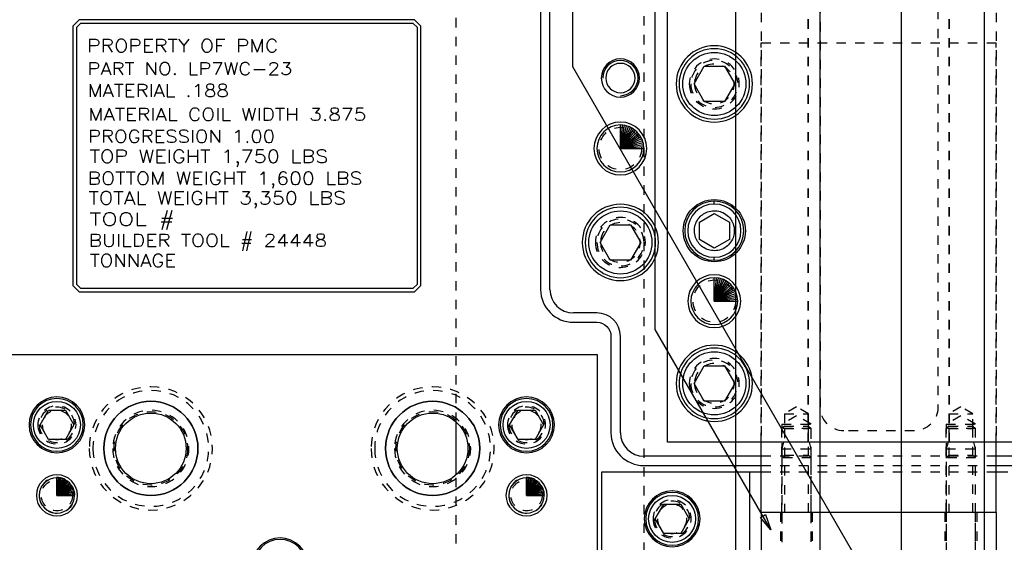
# Model space of a CAD drawing. Header units: inches. Extents: x 3 to 289, y 4 to 291.
# Tile 386 of 634: x 21.08 to 31.56, y 233.52 to 239.08. Entities that reach past the tile are written whole.
import ezdxf
from ezdxf.enums import TextEntityAlignment as Align

# ---------------------------------------------------------------- set-up
doc = ezdxf.new("R2010")
doc.units = ezdxf.units.IN
doc.header["$LTSCALE"] = 0.5
doc.header["$MEASUREMENT"] = 0
doc.linetypes.add('HIDDEN', pattern=[0.225, 0.15, -0.075])
doc.layers.add('DIE', color=7, linetype='Continuous')
doc.layers.add('DSS', color=7, linetype='Continuous')
doc.styles.add('VERO1-RomanS', font='romans__.ttf')

# ---------------------------------------------------------------- blocks, each defined once
blk = doc.blocks.new('ArrowheadClosed')
at = {"color": 0}
for p, q in [((0, 0), (-1, 0.176)), ((-1, 0.176), (-1, -0.176)), ((-1, -0.176), (0, 0))]:
    blk.add_line(p, q, dxfattribs=at)

msp = doc.modelspace()

# ---------------------------------------------------------------- linework, layer by layer
at = {"layer": 'DIE', "color": 56, "linetype": 'Continuous'}
for p, q in [((26.969, 238.577), (26.969, 246.141)), ((27.846, 235.783), (27.846, 246.141)), ((28.706, 233.407), (28.706, 246.141)), ((29.602, 232.601), (29.602, 246.141)), ((30.47, 233.166), (30.47, 246.141)), ((31.352, 230.72), (31.352, 246.141)), ((30.226, 232.935), (26.969, 238.577)), ((29.079, 233.649), (27.846, 235.783))]:
    msp.add_line(p, q, dxfattribs=at)
at = {"layer": 'DIE', "color": 254, "linetype": 'HIDDEN'}
for p, q in [((25.727, 234.797), (25.727, 245.516)), ((27.727, 245.516), (27.727, 230.829)), ((29.476, 241.083), (29.476, 234.583)), ((29.476, 234.583), (29.476, 241.083)), ((30.976, 241.083), (30.976, 234.583)), ((30.976, 234.583), (30.976, 241.083)), ((29.606, 234.953), (29.606, 240.583)), ((30.856, 240.583), (30.856, 234.953)), ((28.976, 239.153), (28.976, 234.583)), ((31.476, 239.153), (31.476, 234.583)), ((28.976, 234.583), (28.976, 238.833)), ((28.976, 238.833), (31.476, 238.833)), ((31.476, 234.583), (31.476, 238.833)), ((28.376, 237.02), (28.39, 237.027)), ((28.39, 237.027), (28.404, 237.032)), ((28.404, 237.032), (28.422, 237.038)), ((28.422, 237.038), (28.44, 237.042)), ((28.44, 237.042), (28.458, 237.044)), ((28.458, 237.044), (28.476, 237.045)), ((28.476, 237.045), (28.492, 237.045)), ((28.492, 237.045), (28.507, 237.043)), ((28.507, 237.043), (28.523, 237.04)), ((28.523, 237.04), (28.538, 237.036)), ((28.538, 237.036), (28.553, 237.031)), ((28.553, 237.031), (28.567, 237.025)), ((28.567, 237.025), (28.583, 237.016)), ((28.278, 236.909), (28.284, 236.923)), ((28.284, 236.923), (28.293, 236.939)), ((28.293, 236.939), (28.302, 236.955)), ((28.302, 236.955), (28.314, 236.969)), ((28.314, 236.969), (28.326, 236.983)), ((28.326, 236.983), (28.337, 236.994)), ((28.337, 236.994), (28.349, 237.003)), ((28.349, 237.003), (28.362, 237.012)), ((28.362, 237.012), (28.376, 237.02)), ((28.583, 237.016), (28.599, 237.006)), ((28.599, 237.006), (28.613, 236.995)), ((28.613, 236.995), (28.627, 236.983)), ((28.627, 236.983), (28.637, 236.972)), ((28.637, 236.972), (28.647, 236.959)), ((28.647, 236.959), (28.656, 236.946)), ((28.656, 236.946), (28.664, 236.933)), ((28.664, 236.933), (28.67, 236.919)), ((28.67, 236.919), (28.676, 236.905)), ((28.264, 236.848), (28.266, 236.864)), ((28.264, 236.833), (28.264, 236.848)), ((28.264, 236.814), (28.264, 236.833)), ((28.267, 236.796), (28.264, 236.814)), ((28.266, 236.864), (28.269, 236.879)), ((28.269, 236.879), (28.273, 236.894)), ((28.273, 236.894), (28.278, 236.909)), ((28.676, 236.905), (28.682, 236.887)), ((28.682, 236.887), (28.686, 236.869)), ((28.686, 236.869), (28.688, 236.851)), ((28.689, 236.817), (28.687, 236.802)), ((28.688, 236.851), (28.689, 236.833)), ((28.689, 236.833), (28.689, 236.817)), ((28.271, 236.778), (28.267, 236.796)), ((28.276, 236.761), (28.271, 236.778)), ((28.282, 236.746), (28.276, 236.761)), ((28.289, 236.732), (28.282, 236.746)), ((28.297, 236.719), (28.289, 236.732)), ((28.306, 236.706), (28.297, 236.719)), ((28.315, 236.694), (28.306, 236.706)), ((28.65, 236.71), (28.639, 236.696)), ((28.66, 236.726), (28.65, 236.71)), ((28.669, 236.742), (28.66, 236.726)), ((28.675, 236.756), (28.669, 236.742)), ((28.68, 236.771), (28.675, 236.756)), ((28.684, 236.786), (28.68, 236.771)), ((28.687, 236.802), (28.684, 236.786)), ((28.326, 236.682), (28.315, 236.694)), ((28.339, 236.67), (28.326, 236.682)), ((28.354, 236.659), (28.339, 236.67)), ((28.369, 236.649), (28.354, 236.659)), ((28.386, 236.64), (28.369, 236.649)), ((28.4, 236.634), (28.386, 236.64)), ((28.415, 236.629), (28.4, 236.634)), ((28.43, 236.625), (28.415, 236.629)), ((28.445, 236.622), (28.43, 236.625)), ((28.461, 236.621), (28.445, 236.622)), ((28.476, 236.62), (28.461, 236.621)), ((28.495, 236.621), (28.476, 236.62)), ((28.513, 236.623), (28.495, 236.621)), ((28.531, 236.627), (28.513, 236.623)), ((28.548, 236.633), (28.531, 236.627)), ((28.563, 236.638), (28.548, 236.633)), ((28.577, 236.645), (28.563, 236.638)), ((28.59, 236.653), (28.577, 236.645)), ((28.603, 236.662), (28.59, 236.653)), ((28.615, 236.672), (28.603, 236.662)), ((28.627, 236.682), (28.615, 236.672)), ((28.639, 236.696), (28.627, 236.682)), ((29.351, 234.957), (29.223, 234.883)), ((29.48, 234.883), (29.351, 234.957)), ((31.101, 234.957), (30.973, 234.883)), ((31.23, 234.883), (31.101, 234.957)), ((29.351, 234.863), (29.195, 234.773)), ((29.223, 234.883), (29.48, 234.883)), ((29.223, 234.883), (29.223, 234.726)), ((29.508, 234.773), (29.351, 234.863)), ((29.48, 234.726), (29.48, 234.883)), ((31.101, 234.863), (30.945, 234.773)), ((30.973, 234.883), (30.973, 234.726)), ((30.973, 234.883), (31.23, 234.883)), ((31.258, 234.773), (31.101, 234.863)), ((31.23, 234.726), (31.23, 234.883)), ((29.195, 234.773), (29.195, 234.417)), ((29.195, 234.773), (29.508, 234.773)), ((29.223, 234.754), (29.195, 234.726)), ((29.195, 233.833), (29.195, 234.726)), ((29.508, 234.726), (29.195, 234.726)), ((29.223, 234.754), (29.48, 234.754)), ((29.223, 234.726), (29.223, 233.833)), ((29.223, 234.726), (29.48, 234.726)), ((29.48, 234.754), (29.508, 234.726)), ((29.48, 233.833), (29.48, 234.726)), ((29.508, 234.417), (29.508, 234.773)), ((29.508, 233.833), (29.508, 234.726)), ((30.945, 234.773), (30.945, 233.833)), ((30.945, 234.773), (31.258, 234.773)), ((30.973, 234.754), (30.945, 234.726)), ((30.945, 233.833), (30.945, 234.726)), ((31.258, 234.726), (30.945, 234.726)), ((30.973, 234.754), (31.23, 234.754)), ((30.973, 234.726), (31.23, 234.726)), ((30.973, 234.726), (30.973, 233.833)), ((31.23, 234.754), (31.258, 234.726)), ((31.23, 233.833), (31.23, 234.726)), ((31.258, 233.833), (31.258, 234.773)), ((31.258, 233.833), (31.258, 234.726)), ((30.606, 234.703), (29.856, 234.703)), ((29.214, 234.583), (29.195, 234.513)), ((29.195, 234.513), (29.508, 234.513)), ((29.195, 234.513), (29.195, 234.417)), ((29.508, 234.513), (29.489, 234.583)), ((29.508, 234.417), (29.508, 234.513)), ((30.964, 234.583), (30.945, 234.513)), ((30.945, 234.513), (30.945, 232.624)), ((30.945, 234.513), (31.258, 234.513)), ((31.258, 234.513), (31.239, 234.583)), ((31.258, 232.624), (31.258, 234.513)), ((31.476, 234.433), (28.976, 234.433)), ((29.223, 234.445), (29.195, 234.417)), ((29.508, 234.417), (29.195, 234.417)), ((29.195, 234.417), (29.195, 233.32)), ((29.223, 234.445), (29.48, 234.445)), ((29.508, 234.417), (29.48, 234.445)), ((29.508, 233.32), (29.508, 234.417)), ((30.973, 234.445), (30.945, 234.417)), ((31.258, 234.417), (30.945, 234.417)), ((30.973, 234.445), (31.23, 234.445)), ((31.258, 234.417), (31.23, 234.445)), ((28.976, 234.333), (31.476, 234.333)), ((25.727, 231.304), (25.727, 234.236)), ((28.976, 234.266), (31.476, 234.266)), ((29.179, 233.833), (29.179, 233.333)), ((29.195, 233.833), (29.195, 233.333)), ((29.508, 233.333), (29.508, 233.833)), ((29.523, 233.333), (29.523, 233.833)), ((30.929, 233.833), (30.929, 233.333)), ((30.945, 233.833), (30.945, 233.333)), ((31.258, 233.333), (31.258, 233.833)), ((31.273, 233.333), (31.273, 233.833))]:
    msp.add_line(p, q, dxfattribs=at)
at = {"layer": 'DIE', "color": 254, "linetype": 'Continuous'}
for p, q in [((26.626, 243.308), (26.626, 236.208)), ((26.976, 235.858), (27.226, 235.858)), ((27.376, 235.708), (27.376, 234.683)), ((27.726, 234.333), (28.976, 234.333)), ((31.476, 234.333), (33.976, 234.333))]:
    msp.add_line(p, q, dxfattribs=at)
at = {"layer": 'DIE', "color": 9, "linetype": 'Continuous'}
for p, q in [((26.726, 236.208), (26.726, 241.683)), ((27.976, 234.583), (27.976, 241.083)), ((28.317, 236.925), (28.476, 237.017)), ((28.317, 236.74), (28.317, 236.925)), ((28.476, 237.017), (28.636, 236.925)), ((28.636, 236.925), (28.636, 236.74)), ((28.476, 236.648), (28.317, 236.74)), ((28.636, 236.74), (28.476, 236.648)), ((27.226, 235.958), (26.976, 235.958)), ((27.476, 234.683), (27.476, 235.708)), ((20.277, 235.516), (27.227, 235.516)), ((27.227, 235.516), (27.227, 232.55)), ((25.727, 234.236), (25.727, 234.797)), ((32.476, 234.583), (27.976, 234.583)), ((28.976, 233.833), (28.976, 234.583)), ((31.476, 233.833), (31.476, 234.583)), ((28.976, 234.433), (27.726, 234.433)), ((33.976, 234.433), (31.476, 234.433)), ((27.277, 234.266), (28.851, 234.266)), ((27.277, 232.55), (27.277, 234.266)), ((28.851, 234.266), (28.976, 234.266)), ((28.851, 234.266), (28.851, 232.458)), ((31.476, 234.266), (31.601, 234.266)), ((31.476, 233.833), (28.976, 233.833)), ((28.976, 233.833), (28.976, 233.333)), ((31.476, 233.833), (31.476, 233.333))]:
    msp.add_line(p, q, dxfattribs=at)
at = {"layer": 'DIE', "color": 132, "linetype": 'Continuous'}
for p, q in [((28.26, 238.395), (28.368, 238.583)), ((28.368, 238.583), (28.585, 238.583)), ((28.585, 238.583), (28.693, 238.395)), ((28.368, 238.208), (28.26, 238.395)), ((28.693, 238.395), (28.585, 238.208)), ((28.585, 238.208), (28.368, 238.208)), ((27.26, 236.708), (27.368, 236.895)), ((27.368, 236.895), (27.585, 236.895)), ((27.585, 236.895), (27.693, 236.708)), ((27.368, 236.52), (27.26, 236.708)), ((27.693, 236.708), (27.585, 236.52)), ((27.585, 236.52), (27.368, 236.52)), ((28.26, 235.208), (28.368, 235.395)), ((28.368, 235.395), (28.585, 235.395)), ((28.585, 235.395), (28.693, 235.208)), ((28.368, 235.02), (28.26, 235.208)), ((28.693, 235.208), (28.585, 235.02)), ((28.585, 235.02), (28.368, 235.02)), ((21.297, 234.766), (21.387, 234.923)), ((21.387, 234.923), (21.568, 234.923)), ((21.568, 234.923), (21.658, 234.766)), ((26.297, 234.766), (26.387, 234.923)), ((26.387, 234.923), (26.568, 234.923)), ((26.568, 234.923), (26.658, 234.766)), ((21.387, 234.61), (21.297, 234.766)), ((21.658, 234.766), (21.568, 234.61)), ((26.387, 234.61), (26.297, 234.766)), ((26.658, 234.766), (26.568, 234.61)), ((21.568, 234.61), (21.387, 234.61)), ((26.568, 234.61), (26.387, 234.61)), ((27.847, 233.766), (27.937, 233.923)), ((27.937, 233.923), (28.118, 233.923)), ((28.118, 233.923), (28.208, 233.766)), ((27.937, 233.61), (27.847, 233.766)), ((28.208, 233.766), (28.118, 233.61)), ((28.118, 233.61), (27.937, 233.61))]:
    msp.add_line(p, q, dxfattribs=at)
at = {"layer": 'DIE', "color": 100, "linetype": 'Continuous'}
for p, q in [((27.476, 237.708), (27.476, 237.958)), ((27.476, 237.708), (27.498, 237.957)), ((27.476, 237.708), (27.52, 237.954)), ((27.476, 237.708), (27.541, 237.949)), ((27.476, 237.708), (27.562, 237.943)), ((27.476, 237.708), (27.582, 237.934)), ((27.476, 237.708), (27.601, 237.924)), ((27.476, 237.708), (27.62, 237.912)), ((27.476, 237.708), (27.637, 237.899)), ((27.476, 237.708), (27.653, 237.884)), ((27.476, 237.708), (27.668, 237.868)), ((27.476, 237.708), (27.681, 237.851)), ((27.476, 237.708), (27.693, 237.833)), ((27.476, 237.708), (27.703, 237.813)), ((27.476, 237.708), (27.711, 237.793)), ((27.476, 237.708), (27.718, 237.772)), ((27.476, 237.708), (27.723, 237.751)), ((27.476, 237.708), (27.725, 237.729)), ((27.476, 237.708), (27.726, 237.708)), ((28.476, 236.083), (28.476, 236.333)), ((28.476, 236.083), (28.498, 236.332)), ((28.476, 236.083), (28.52, 236.329)), ((28.476, 236.083), (28.541, 236.324)), ((28.476, 236.083), (28.562, 236.318)), ((28.476, 236.083), (28.582, 236.309)), ((28.476, 236.083), (28.601, 236.299)), ((28.476, 236.083), (28.62, 236.287)), ((28.476, 236.083), (28.637, 236.274)), ((28.476, 236.083), (28.653, 236.259)), ((28.476, 236.083), (28.668, 236.243)), ((28.476, 236.083), (28.681, 236.226)), ((28.476, 236.083), (28.693, 236.208)), ((28.476, 236.083), (28.703, 236.188)), ((28.476, 236.083), (28.711, 236.168)), ((28.476, 236.083), (28.718, 236.147)), ((28.476, 236.083), (28.723, 236.126)), ((28.476, 236.083), (28.725, 236.104)), ((28.476, 236.083), (28.726, 236.083)), ((21.477, 234.016), (21.477, 234.204)), ((21.477, 234.016), (21.494, 234.203)), ((21.477, 234.016), (21.51, 234.201)), ((21.477, 234.016), (21.526, 234.198)), ((21.477, 234.016), (21.542, 234.193)), ((26.477, 234.016), (26.477, 234.204)), ((26.477, 234.016), (26.494, 234.203)), ((26.477, 234.016), (26.51, 234.201)), ((26.477, 234.016), (26.526, 234.198)), ((26.477, 234.016), (26.542, 234.193)), ((21.477, 234.016), (21.557, 234.186)), ((21.477, 234.016), (21.571, 234.179)), ((21.477, 234.016), (21.585, 234.17)), ((21.477, 234.016), (21.598, 234.16)), ((21.477, 234.016), (21.61, 234.149)), ((21.477, 234.016), (21.621, 234.137)), ((21.477, 234.016), (21.631, 234.124)), ((21.477, 234.016), (21.64, 234.11)), ((21.477, 234.016), (21.647, 234.096)), ((26.477, 234.016), (26.557, 234.186)), ((26.477, 234.016), (26.571, 234.179)), ((26.477, 234.016), (26.585, 234.17)), ((26.477, 234.016), (26.598, 234.16)), ((26.477, 234.016), (26.61, 234.149)), ((26.477, 234.016), (26.621, 234.137)), ((26.477, 234.016), (26.631, 234.124)), ((26.477, 234.016), (26.64, 234.11)), ((26.477, 234.016), (26.647, 234.096)), ((21.477, 234.016), (21.654, 234.081)), ((21.477, 234.016), (21.658, 234.065)), ((21.477, 234.016), (21.662, 234.049)), ((21.477, 234.016), (21.664, 234.033)), ((21.477, 234.016), (21.665, 234.016)), ((26.477, 234.016), (26.654, 234.081)), ((26.477, 234.016), (26.658, 234.065)), ((26.477, 234.016), (26.662, 234.049)), ((26.477, 234.016), (26.664, 234.033)), ((26.477, 234.016), (26.665, 234.016))]:
    msp.add_line(p, q, dxfattribs=at)
at = {"layer": 'DIE', "color": 4, "linetype": 'Continuous'}
for p, q in [((28.476, 237.116), (28.476, 237.148)), ((28.476, 236.518), (28.476, 236.549))]:
    msp.add_line(p, q, dxfattribs=at)
at = {"layer": 'DIE', "color": 9, "linetype": 'Continuous', "extrusion": (0, 0, -1)}
for centre, radius in [((-28.476, 238.395), 0.406), ((-27.476, 238.458), 0.203), ((-27.476, 238.458), 0.156), ((-27.476, 237.708), 0.281), ((-27.476, 237.708), 0.25), ((-27.476, 236.708), 0.406), ((-28.476, 236.083), 0.281), ((-28.476, 236.083), 0.25), ((-28.476, 235.208), 0.406), ((-21.477, 234.766), 0.297), ((-26.477, 234.766), 0.297), ((-22.477, 234.516), 0.501), ((-25.477, 234.516), 0.501), ((-21.477, 234.016), 0.219), ((-21.477, 234.016), 0.188), ((-26.477, 234.016), 0.219), ((-26.477, 234.016), 0.188), ((-28.027, 233.766), 0.297), ((-23.852, 233.266), 0.297)]:
    msp.add_circle(centre, radius, dxfattribs=at)
at = {"layer": 'DIE', "color": 132, "linetype": 'Continuous', "extrusion": (0, 0, -1)}
for centre, radius in [((-28.476, 238.395), 0.375), ((-27.476, 236.708), 0.375), ((-28.476, 235.208), 0.375), ((-21.477, 234.766), 0.281), ((-26.477, 234.766), 0.281), ((-28.027, 233.766), 0.281), ((-23.852, 233.266), 0.281)]:
    msp.add_circle(centre, radius, dxfattribs=at)
at = {"layer": 'DIE', "color": 132, "linetype": 'Continuous'}
for centre, radius in [((28.476, 238.395), 0.336), ((27.476, 236.708), 0.336), ((28.476, 235.208), 0.336), ((21.477, 234.766), 0.25), ((26.477, 234.766), 0.25), ((28.027, 233.766), 0.25)]:
    msp.add_circle(centre, radius, dxfattribs=at)
at = {"layer": 'DIE', "color": 254, "linetype": 'HIDDEN', "extrusion": (0, 0, -1)}
for centre, radius in [((-28.476, 238.395), 0.266), ((-28.476, 238.395), 0.25), ((-28.476, 238.395), 0.211), ((-27.476, 236.708), 0.266), ((-27.476, 236.708), 0.25), ((-27.476, 236.708), 0.211), ((-28.476, 235.208), 0.266), ((-28.476, 235.208), 0.25), ((-28.476, 235.208), 0.211), ((-22.477, 234.516), 0.656), ((-22.477, 234.516), 0.617), ((-25.477, 234.516), 0.656), ((-25.477, 234.516), 0.617), ((-21.477, 234.766), 0.203), ((-21.477, 234.766), 0.188), ((-26.477, 234.766), 0.203), ((-26.477, 234.766), 0.188), ((-21.477, 234.766), 0.156), ((-22.477, 234.516), 0.406), ((-25.477, 234.516), 0.406), ((-26.477, 234.766), 0.156), ((-21.477, 234.016), 0.19), ((-26.477, 234.016), 0.19), ((-28.027, 233.766), 0.203), ((-28.027, 233.766), 0.188), ((-28.027, 233.766), 0.156)]:
    msp.add_circle(centre, radius, dxfattribs=at)
at = {"layer": 'DIE', "color": 254, "linetype": 'HIDDEN'}
for centre, radius in [((27.476, 237.708), 0.226), ((28.476, 236.083), 0.226), ((22.477, 234.516), 0.391), ((25.477, 234.516), 0.391), ((21.477, 234.016), 0.166), ((26.477, 234.016), 0.166)]:
    msp.add_circle(centre, radius, dxfattribs=at)
at = {"layer": 'DIE', "color": 9, "linetype": 'Continuous'}
for centre, radius in [((28.476, 236.833), 0.331), ((22.477, 234.516), 0.501), ((25.477, 234.516), 0.501), ((22.477, 234.516), 0.376), ((25.477, 234.516), 0.376)]:
    msp.add_circle(centre, radius, dxfattribs=at)
at = {"layer": 'DIE', "color": 2, "linetype": 'Continuous'}
msp.add_arc((27.476, 238.458), 0.188, 270, 180, dxfattribs=at)
at = {"layer": 'DIE', "color": 9, "linetype": 'Continuous'}
for centre, radius, start, end in [((28.476, 236.833), 0.315, 90, 270), ((28.476, 236.833), 0.315, 270, 90), ((28.476, 236.833), 0.283, 90, 270), ((28.476, 236.833), 0.283, 270, 90), ((26.976, 236.208), 0.25, 180, 270), ((27.226, 235.708), 0.25, 0, 90), ((27.726, 234.683), 0.25, 180, 270)]:
    msp.add_arc(centre, radius, start, end, dxfattribs=at)
at = {"layer": 'DIE', "color": 254, "linetype": 'Continuous'}
for centre in [(26.976, 236.208), (27.726, 234.683)]:
    msp.add_arc(centre, 0.35, 180, 270, dxfattribs=at)
at = {"layer": 'DIE', "color": 254, "linetype": 'Continuous', "extrusion": (0, 0, -1)}
msp.add_arc((-27.226, 235.708), 0.15, 90, 180, dxfattribs=at)
at = {"layer": 'DIE', "color": 254, "linetype": 'HIDDEN', "extrusion": (0, 0, -1)}
for centre, start, end in [((-29.856, 234.953), 270, 0), ((-30.606, 234.953), 180, 270)]:
    msp.add_arc(centre, 0.25, start, end, dxfattribs=at)
at = {"layer": 'DSS', "color": 56, "linetype": 'Continuous'}
for p, q in [((21.714, 239.077), (21.647, 239.01)), ((21.729, 239.039), (21.684, 238.994)), ((25.285, 239.077), (21.714, 239.077)), ((25.27, 239.039), (21.729, 239.039)), ((25.315, 238.994), (25.27, 239.039)), ((25.352, 239.01), (25.285, 239.077)), ((21.647, 239.01), (21.647, 236.25)), ((21.684, 238.994), (21.684, 236.265)), ((25.315, 236.265), (25.315, 238.994)), ((25.352, 236.25), (25.352, 239.01)), ((21.647, 236.25), (21.714, 236.183)), ((21.684, 236.265), (21.729, 236.22)), ((21.714, 236.183), (25.285, 236.183)), ((21.729, 236.22), (25.27, 236.22)), ((25.27, 236.22), (25.315, 236.265)), ((25.285, 236.183), (25.352, 236.25))]:
    msp.add_line(p, q, dxfattribs=at)

# ---------------------------------------------------------------- block references
at = {"layer": 'DIE', "color": 56, "linetype": 'Continuous', "extrusion": (0, 0, -1), "xscale": 0.170138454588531, "yscale": 0.170138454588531, "zscale": 0.170138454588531, "rotation": 239.9999999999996}
msp.add_blockref('ArrowheadClosed', (-29.079, 233.649), dxfattribs=at)

# ---------------------------------------------------------------- texts
at = {"layer": 'DSS', "color": 56, "linetype": 'Continuous', "style": 'VERO1-RomanS'}
for s, height, width, p, p2 in [('PROPERTY OF PMC', 0.13599, 1.000544, (21.798, 238.734), (23.835, 238.734)), ('PART NO. LP7WC-23', 0.1316, 1.000482, (21.802, 238.492), (23.983, 238.492)), ('MATERIAL .188', 0.13465, 1.001114, (21.804, 238.257), (23.308, 238.257)), ('MATERIAL COIL WIDTH 3.875', 0.13435, 1.000833, (21.81, 238.004), (24.771, 238.004)), ('PROGRESSION 1.00', 0.13397, 1.000512, (21.809, 237.77), (23.8, 237.77)), ('TOP WEIGHT 1,750 LBS', 0.13721, 1.000534, (21.824, 237.556), (24.366, 237.556)), ('BOTTOM WEIGHT 1,600 LBS', 0.13489, 1.000527, (21.803, 237.323), (24.73, 237.323)), ('TOTAL WEIGHT 3,350 LBS', 0.13756, 1.000566, (21.813, 237.113), (24.556, 237.113)), ('TOOL #', 0.1355, 1.177445, (21.823, 236.888), (22.731, 236.888)), ('BUILDER TOOL # 24448', 0.1344, 1.00041, (21.814, 236.663), (24.354, 236.663)), ('TONNAGE', 0.1361, 1.000201, (21.827, 236.447), (22.745, 236.447))]:
    msp.add_text(s, height=height, dxfattribs=dict(at, width=width)).set_placement(p, p2, align=Align.FIT)

doc.saveas('drawing.dxf')
